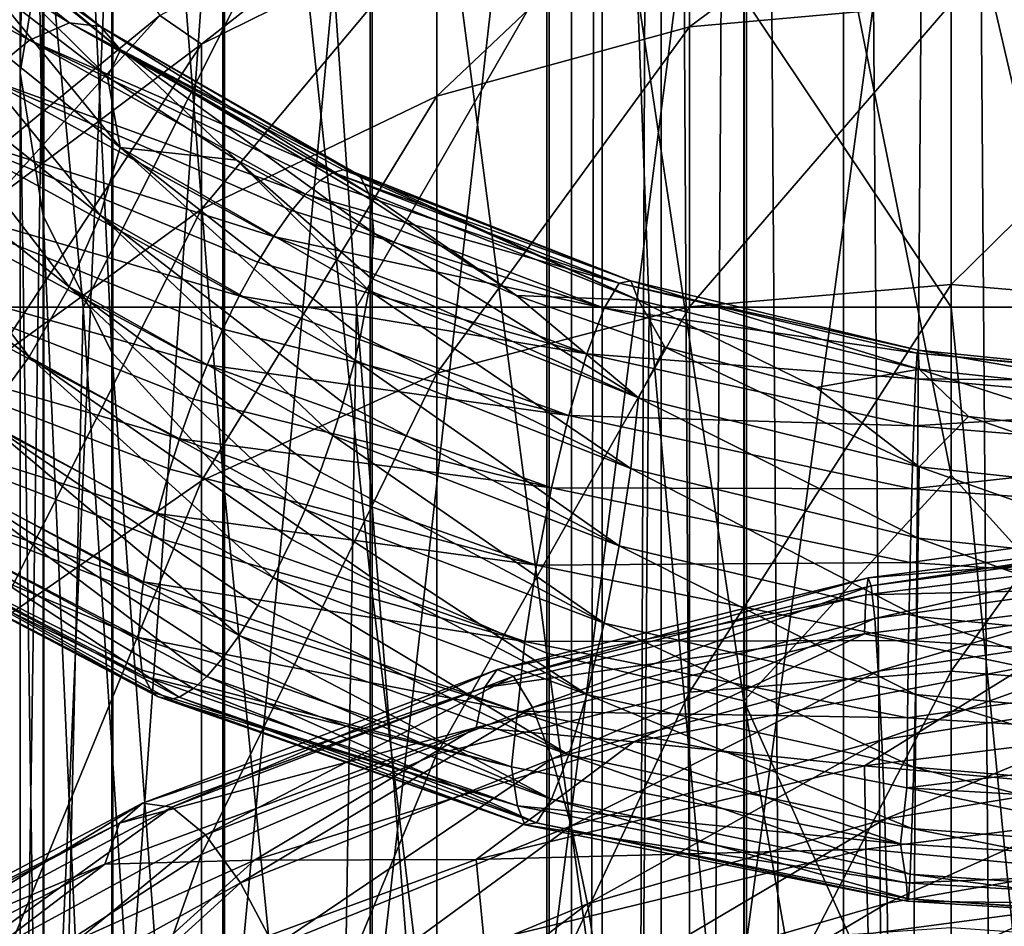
# Model space of a CAD drawing. Header units: metres. Extents: x -40 to 117, y -433 to 89.
# Tile 264 of 656: x -8.5 to 0.48, y -67.5 to -59.23. Entities that reach past the tile are written whole.
import ezdxf

# ---------------------------------------------------------------- set-up
doc = ezdxf.new("R2010")
doc.units = ezdxf.units.M
doc.layers.add('solid_506114_24501146', color=7, linetype='CONTINUOUS')

msp = doc.modelspace()

# ---------------------------------------------------------------- linework, layer by layer
at = {"layer": 'solid_506114_24501146'}
for points in [[(-3.464719, -22.231642, 495.495605), (-3.464717, -22.231644, 494.504181), (-3.464375, -153.699997, 495.498016)], [(-3.185688, -22.27334, 496.449524), (-3.464719, -22.231642, 495.495605), (-3.464375, -153.699997, 495.498016)], [(-3.464717, -22.231644, 494.504181), (-3.464375, -153.699997, 494.501801), (-3.464375, -153.699997, 495.498016)], [(-3.464717, -22.231644, 494.504181), (-3.185688, -22.27334, 493.550293), (-3.464375, -153.699997, 494.501801)], [(-3.185688, -22.27334, 493.550293), (-3.183712, -153.699997, 493.545959), (-3.464375, -153.699997, 494.501801)], [(-3.185688, -22.27334, 496.449524), (-3.464375, -153.699997, 495.498016), (-3.183712, -153.699997, 496.453857)], [(-3.185688, -22.27334, 493.550293), (-2.646115, -22.343849, 492.709045), (-3.183712, -153.699997, 493.545959)], [(-2.646112, -22.343849, 497.290771), (-3.185688, -22.27334, 496.449524), (-3.183712, -153.699997, 496.453857)], [(-2.646115, -22.343849, 492.709045), (-2.645123, -153.699997, 492.707886), (-3.183712, -153.699997, 493.545959)], [(-2.646112, -22.343849, 497.290771), (-3.183712, -153.699997, 496.453857), (-2.645123, -153.699997, 497.291931)], [(-2.646115, -22.343849, 492.709045), (-1.889715, -22.4205, 492.053894), (-2.645123, -153.699997, 492.707886)], [(-2.646112, -22.343849, 497.290771), (-2.645123, -153.699997, 497.291931), (-1.892243, -153.699997, 497.944305)], [(-1.889713, -22.4205, 497.945923), (-2.646112, -22.343849, 497.290771), (-1.892243, -153.699997, 497.944305)], [(-1.889715, -22.4205, 492.053894), (-1.892243, -153.699997, 492.055511), (-2.645123, -153.699997, 492.707886)], [(-1.889715, -22.4205, 492.053894), (-0.986064, -153.699997, 491.641693), (-1.892243, -153.699997, 492.055511)], [(-1.889713, -22.4205, 497.945923), (-1.892243, -153.699997, 497.944305), (-0.986064, -153.699997, 498.358124)], [(-1.889715, -22.4205, 492.053894), (-0.982492, -22.478542, 491.640625), (-0.986064, -153.699997, 491.641693)], [(-0.982487, -22.478542, 498.359192), (-1.889713, -22.4205, 497.945923), (-0.986064, -153.699997, 498.358124)], [(-0.982492, -22.478542, 491.640625), (0, -22.5, 491.499908), (-0.986064, -153.699997, 491.641693)], [(-0.982487, -22.478542, 498.359192), (-0.986064, -153.699997, 498.358124), (0, -153.699997, 498.499908)], [(0, -22.5, 491.499908), (0, -153.699997, 491.499908), (-0.986064, -153.699997, 491.641693)], [(0, -22.5, 498.499908), (-0.982487, -22.478542, 498.359192), (0, -153.699997, 498.499908)], [(0.982319, -22.47855, 491.640594), (0.986064, -153.699997, 491.641693), (0, -153.699997, 491.499908)], [(0.982319, -22.47855, 491.640594), (0, -153.699997, 491.499908), (0, -22.5, 491.499908)], [(0.982324, -22.47855, 498.359222), (0, -22.5, 498.499908), (0.986064, -153.699997, 498.358124)], [(0, -22.5, 498.499908), (0, -153.699997, 498.499908), (0.986064, -153.699997, 498.358124)], [(-8.499992, -59.711533, 933.561279), (-8.283906, -58.403225, 934.929688), (-8.283906, -46.278847, 921.90155)], [(-8.499992, -47.704517, 920.655945), (-8.499992, -59.711533, 933.561279), (-8.283906, -46.278847, 921.90155)], [(-8.289004, -61.020241, 932.192505), (-8.499992, -59.711533, 933.561279), (-8.499992, -47.704517, 920.655945)], [(-8.289004, -49.130627, 919.409973), (-8.289004, -61.020241, 932.192505), (-8.499992, -47.704517, 920.655945)], [(-7.661542, -62.263592, 930.892029), (-8.289004, -61.020241, 932.192505), (-8.289004, -49.130627, 919.409973)], [(-7.661542, -50.485512, 918.226257), (-7.661542, -62.263592, 930.892029), (-8.289004, -49.130627, 919.409973)], [(-6.649134, -63.379112, 929.725281), (-7.661542, -62.263592, 930.892029), (-7.661542, -50.485512, 918.226257)], [(-6.649134, -51.701107, 917.164185), (-6.649134, -63.379112, 929.725281), (-7.661542, -50.485512, 918.226257)], [(-5.302645, -64.31076, 928.750793), (-6.649134, -63.379112, 929.725281), (-6.649134, -51.701107, 917.164185)], [(-5.302645, -52.716328, 916.277222), (-5.302645, -64.31076, 928.750793), (-6.649134, -51.701107, 917.164185)], [(-3.68973, -65.011719, 928.017639), (-5.302645, -64.31076, 928.750793), (-5.302645, -52.716328, 916.277222)], [(-3.68973, -53.480167, 915.609863), (-3.68973, -65.011719, 928.017639), (-5.302645, -52.716328, 916.277222)], [(-1.891428, -65.44677, 927.562622), (-3.68973, -65.011719, 928.017639), (-3.68973, -53.480167, 915.609863)], [(-1.891428, -53.954247, 915.195618), (-1.891428, -65.44677, 927.562622), (-3.68973, -53.480167, 915.609863)], [(-1.869106, -67.64476, 951.834167), (0, -67.515053, 951.996887), (0, -53.844875, 939.697449)], [(-1.869106, -53.98864, 939.547058), (-1.869106, -67.64476, 951.834167), (0, -53.844875, 939.697449)], [(0, -53.844875, 939.697449), (1.891428, -67.647942, 951.8302), (1.891428, -53.992165, 939.543396)], [(0, -53.844875, 939.697449), (0, -67.515053, 951.996887), (1.891428, -67.647942, 951.8302)], [(-3.669097, -68.034256, 951.345764), (-1.869106, -67.64476, 951.834167), (-1.869106, -53.98864, 939.547058)], [(-3.669097, -54.420345, 939.09552), (-3.669097, -68.034256, 951.345764), (-1.869106, -53.98864, 939.547058)], [(-1.891428, -53.954247, 915.195618), (0, -57.401936, 918.820374), (0, -63.38686, 925.197998)], [(-1.891428, -53.954247, 915.195618), (0, -63.38686, 925.197998), (-1.891428, -65.44677, 927.562622)], [(0, -57.401936, 918.820374), (1.869106, -53.95808, 915.192322), (1.869106, -65.450294, 927.55896)], [(-5.284738, -68.663979, 950.556091), (-3.669097, -68.034256, 951.345764), (-3.669097, -54.420345, 939.09552)], [(-5.284738, -55.118298, 938.365479), (-5.284738, -68.663979, 950.556091), (-3.669097, -54.420345, 939.09552)], [(-6.634851, -69.502274, 949.504883), (-5.284738, -68.663979, 950.556091), (-5.284738, -55.118298, 938.365479)], [(-6.634851, -56.047428, 937.393677), (-6.634851, -69.502274, 949.504883), (-5.284738, -55.118298, 938.365479)], [(-7.651602, -70.507027, 948.244934), (-6.634851, -69.502274, 949.504883), (-6.634851, -56.047428, 937.393677)], [(-7.651602, -57.161053, 936.228943), (-7.651602, -70.507027, 948.244934), (-6.634851, -56.047428, 937.393677)], [(-8.283906, -71.627769, 946.8396), (-7.651602, -70.507027, 948.244934), (-7.651602, -57.161053, 936.228943)], [(-8.283906, -58.403225, 934.929688), (-8.283906, -71.627769, 946.8396), (-7.651602, -57.161053, 936.228943)], [(0, -63.38686, 925.197998), (0, -57.401936, 918.820374), (1.869106, -65.450294, 927.55896)], [(-10.629956, -57.494797, 395.017792), (-10.168202, -61.852638, 395.698608), (-8.333838, -57.494797, 396.842712)], [(-8.333838, -57.494797, 396.842712), (-10.168202, -61.852638, 395.698608), (-7.924434, -61.852638, 397.321167)], [(-8.333838, -57.494797, 396.842712), (-7.924434, -61.852638, 397.321167), (-5.731855, -57.494797, 398.196259)], [(-5.731855, -57.494797, 398.196259), (-7.924434, -61.852638, 397.321167), (-5.427772, -61.852638, 398.518585)], [(-5.731855, -57.494797, 398.196259), (-5.427772, -61.852638, 398.518585), (-2.919503, -57.494797, 399.028778)], [(-2.919503, -57.494797, 399.028778), (-5.427772, -61.852638, 398.518585), (-2.757893, -61.852638, 399.252686)], [(-2.919503, -57.494797, 399.028778), (-2.757893, -61.852638, 399.252686), (0, -61.852638, 399.5)], [(-2.919503, -57.494797, 399.028778), (0, -61.852638, 399.5), (0, -57.494797, 399.309723)], [(-2.388744, -59.293808, 269.164001), (-2.388744, -57.741291, 276.766144), (0, -57.521931, 276.736511)], [(0, -59.080399, 269.105255), (-2.388744, -59.293808, 269.164001), (0, -57.521931, 276.736511)], [(2.757893, -61.852638, 399.252686), (0, -57.494797, 399.309723), (0, -61.852638, 399.5)], [(2.757893, -61.852638, 399.252686), (2.919503, -57.494797, 399.028778), (0, -57.494797, 399.309723)], [(-10.168138, -57.570744, 920.829773), (-8.049017, -59.258739, 920.107422), (-10.627155, -57.669773, 920.249634)], [(-7.766639, -59.292267, 920.766052), (-8.049017, -59.258739, 920.107422), (-10.168138, -57.570744, 920.829773)], [(-9.811416, -57.650166, 921.450928), (-7.766639, -59.292267, 920.766052), (-10.168138, -57.570744, 920.829773)], [(-10.627155, -57.669773, 920.249634), (-8.412372, -59.415943, 919.476685), (-11.156056, -57.942905, 919.755798)], [(-8.049017, -59.258739, 920.107422), (-8.412372, -59.415943, 919.476685), (-10.627155, -57.669773, 920.249634)], [(-7.584046, -59.504475, 921.396667), (-7.766639, -59.292267, 920.766052), (-9.811416, -57.650166, 921.450928)], [(-9.58075, -57.892914, 922.059509), (-7.584046, -59.504475, 921.396667), (-9.811416, -57.650166, 921.450928)], [(-9.357847, -58.589027, 311.5), (-8.193848, -57.726437, 311.5), (-9.192348, -60.807575, 311.5)], [(-8.193848, -57.726437, 311.5), (-7.222367, -59.190865, 311.5), (-9.192348, -60.807575, 311.5)], [(-4.696142, -59.926773, 269.338257), (-4.696142, -58.391891, 276.854034), (-2.388744, -57.741291, 276.766144)], [(-2.388744, -59.293808, 269.164001), (-4.696142, -59.926773, 269.338257), (-2.388744, -57.741291, 276.766144)], [(2.388744, -59.293808, 269.164001), (0, -59.080399, 269.105255), (2.388744, -57.741291, 276.766144)], [(-8.412372, -59.415943, 919.476685), (-8.831046, -59.755322, 918.922485), (-11.156056, -57.942905, 919.755798)], [(-9.58075, -57.892914, 922.059509), (-8.801727, -58.903988, 922.323364), (-7.702017, -59.751026, 921.984436)], [(-9.58075, -57.892914, 922.059509), (-7.702017, -59.751026, 921.984436), (-7.584046, -59.504475, 921.396667)], [(-6.843618, -59.451588, 276.997162), (-7.222413, -59.190895, 284.5), (-4.974885, -57.989567, 284.5)], [(-4.696142, -58.391891, 276.854034), (-6.843618, -59.451588, 276.997162), (-4.974885, -57.989567, 284.5)], [(-8.499992, -72.808174, 945.359375), (-8.283906, -71.627769, 946.8396), (-8.283906, -58.403225, 934.929688)], [(-8.499992, -59.711533, 933.561279), (-8.499992, -72.808174, 945.359375), (-8.283906, -58.403225, 934.929688)], [(-6.843618, -60.957733, 269.62207), (-6.843618, -59.451588, 276.997162), (-4.696142, -58.391891, 276.854034)], [(-4.696142, -59.926773, 269.338257), (-6.843618, -60.957733, 269.62207), (-4.696142, -58.391891, 276.854034)], [(-9.814096, -59.378925, 923.31012), (-7.768761, -61.012058, 922.603088), (-9.582192, -58.789726, 923.023926)], [(-9.582192, -58.789726, 923.023926), (-7.585187, -60.396839, 922.349731), (-8.801727, -58.903988, 922.323364)], [(-7.768761, -61.012058, 922.603088), (-7.585187, -60.396839, 922.349731), (-9.582192, -58.789726, 923.023926)], [(-7.585187, -60.396839, 922.349731), (-7.702017, -59.751026, 921.984436), (-8.801727, -58.903988, 922.323364)], [(-2.388744, -61.850914, 261.83844), (-2.388744, -59.293808, 269.164001), (0, -59.080399, 269.105255)], [(0, -61.647297, 261.751617), (-2.388744, -61.850914, 261.83844), (0, -59.080399, 269.105255)], [(2.388744, -59.293808, 269.164001), (0, -61.647297, 261.751617), (0, -59.080399, 269.105255)], [(-7.222367, -59.190865, 311.5), (-7.222413, -59.190895, 284.5), (-9.192389, -60.807613, 284.5)], [(-9.192348, -60.807575, 311.5), (-7.222367, -59.190865, 311.5), (-9.192389, -60.807613, 284.5)], [(-8.758043, -60.884285, 277.190674), (-9.192389, -60.807613, 284.5), (-7.222413, -59.190895, 284.5)], [(-6.843618, -59.451588, 276.997162), (-8.758043, -60.884285, 277.190674), (-7.222413, -59.190895, 284.5)], [(-8.049017, -59.258739, 920.107422), (-5.641176, -60.624416, 919.666931), (-8.412372, -59.415943, 919.476685)], [(-8.049017, -59.258739, 920.107422), (-5.549675, -60.600372, 919.958984), (-5.641176, -60.624416, 919.666931)], [(-8.049017, -59.258739, 920.107422), (-5.442609, -60.624413, 920.356567), (-5.549675, -60.600372, 919.958984)], [(-7.766639, -59.292267, 920.766052), (-5.442609, -60.624413, 920.356567), (-8.049017, -59.258739, 920.107422)], [(-7.766639, -59.292267, 920.766052), (-5.392302, -60.666534, 920.576355), (-5.442609, -60.624413, 920.356567)], [(-7.766639, -59.292267, 920.766052), (-5.314717, -60.815453, 921.0047), (-5.392302, -60.666534, 920.576355)], [(-7.584046, -59.504475, 921.396667), (-5.314717, -60.815453, 921.0047), (-7.766639, -59.292267, 920.766052)], [(-4.696142, -62.454819, 262.095917), (-4.696142, -59.926773, 269.338257), (-2.388744, -59.293808, 269.164001)], [(-2.388744, -61.850914, 261.83844), (-4.696142, -62.454819, 262.095917), (-2.388744, -59.293808, 269.164001)], [(2.388744, -61.850914, 261.83844), (0, -61.647297, 261.751617), (2.388744, -59.293808, 269.164001)], [(-10.171845, -59.992393, 923.434204), (-8.051951, -61.667004, 922.679871), (-9.814096, -59.378925, 923.31012)], [(-8.051951, -61.667004, 922.679871), (-7.768761, -61.012058, 922.603088), (-9.814096, -59.378925, 923.31012)], [(-8.412372, -59.415943, 919.476685), (-5.89338, -60.822041, 919.003418), (-8.831046, -59.755322, 918.922485)], [(-8.758043, -62.351585, 270.005829), (-8.758043, -60.884285, 277.190674), (-6.843618, -59.451588, 276.997162)], [(-6.843618, -60.957733, 269.62207), (-8.758043, -62.351585, 270.005829), (-6.843618, -59.451588, 276.997162)], [(-8.412372, -59.415943, 919.476685), (-5.759294, -60.696785, 919.334351), (-5.89338, -60.822041, 919.003418)], [(-8.412372, -59.415943, 919.476685), (-5.641176, -60.624416, 919.666931), (-5.759294, -60.696785, 919.334351)], [(-7.584046, -59.504475, 921.396667), (-7.702017, -59.751026, 921.984436), (-6.520652, -60.510864, 921.723145)], [(-7.584046, -59.504475, 921.396667), (-5.270255, -61.178139, 921.545288), (-5.299561, -60.871918, 921.117493)], [(-7.584046, -59.504475, 921.396667), (-6.520652, -60.510864, 921.723145), (-5.270255, -61.178139, 921.545288)], [(-7.584046, -59.504475, 921.396667), (-5.299561, -60.871918, 921.117493), (-5.314717, -60.815453, 921.0047)], [(-8.831046, -59.755322, 918.922485), (-6.186061, -61.208286, 918.403503), (-9.268588, -60.236958, 918.482544)], [(-8.831046, -59.755322, 918.922485), (-6.018303, -60.970562, 918.729614), (-6.186061, -61.208286, 918.403503)], [(-8.831046, -59.755322, 918.922485), (-5.89338, -60.822041, 919.003418), (-6.018303, -60.970562, 918.729614)], [(-8.289004, -73.988937, 943.878723), (-8.499992, -72.808174, 945.359375), (-8.499992, -59.711533, 933.561279)], [(-8.289004, -61.020241, 932.192505), (-8.289004, -73.988937, 943.878723), (-8.499992, -59.711533, 933.561279)], [(-7.585187, -60.396839, 922.349731), (-6.520652, -60.510864, 921.723145), (-7.702017, -59.751026, 921.984436)], [(-6.843618, -63.438457, 262.51532), (-6.843618, -60.957733, 269.62207), (-4.696142, -59.926773, 269.338257)], [(-4.696142, -62.454819, 262.095917), (-6.843618, -63.438457, 262.51532), (-4.696142, -59.926773, 269.338257)], [(-10.631665, -60.577824, 923.377136), (-8.415941, -62.306656, 922.564392), (-10.171845, -59.992393, 923.434204)], [(-8.415941, -62.306656, 922.564392), (-8.051951, -61.667004, 922.679871), (-10.171845, -59.992393, 923.434204)], [(-9.268588, -60.236958, 918.482544), (-6.498048, -61.749832, 917.905457), (-9.687598, -60.818405, 918.193054)], [(-9.268588, -60.236958, 918.482544), (-6.330508, -61.443535, 918.156067), (-6.498048, -61.749832, 917.905457)], [(-9.268588, -60.236958, 918.482544), (-6.186061, -61.208286, 918.403503), (-6.330508, -61.443535, 918.156067)], [(-7.768761, -61.012058, 922.603088), (-5.444094, -62.336285, 922.172852), (-7.585187, -60.396839, 922.349731)], [(-7.585187, -60.396839, 922.349731), (-5.392302, -62.113544, 922.115967), (-5.315498, -61.700432, 921.943604)], [(-7.585187, -60.396839, 922.349731), (-5.315498, -61.700432, 921.943604), (-6.520652, -60.510864, 921.723145)], [(-7.585187, -60.396839, 922.349731), (-5.444094, -62.336285, 922.172852), (-5.392302, -62.113544, 922.115967)], [(-8.834951, -62.881969, 922.262146), (-8.415941, -62.306656, 922.564392), (-10.631665, -60.577824, 923.377136)], [(-6.520652, -60.510864, 921.723145), (-5.299561, -61.586136, 921.877441), (-5.270255, -61.178139, 921.545288)], [(-6.520652, -60.510864, 921.723145), (-5.315498, -61.700432, 921.943604), (-5.299561, -61.586136, 921.877441)], [(-5.641176, -60.624416, 919.666931), (-3.030122, -61.634823, 919.545471), (-5.759294, -60.696785, 919.334351)], [(-2.923818, -61.61409, 920.25061), (-5.641176, -60.624416, 919.666931), (-5.549675, -60.600372, 919.958984)], [(-2.923818, -61.61409, 920.25061), (-3.030122, -61.634823, 919.545471), (-5.641176, -60.624416, 919.666931)], [(-5.442609, -60.624413, 920.356567), (-2.923818, -61.61409, 920.25061), (-5.549675, -60.600372, 919.958984)], [(-2.85508, -61.790642, 920.908081), (-2.923818, -61.61409, 920.25061), (-5.442609, -60.624413, 920.356567)], [(-2.85508, -61.790642, 920.908081), (-5.442609, -60.624413, 920.356567), (-5.392302, -60.666534, 920.576355)], [(-5.314717, -60.815453, 921.0047), (-2.85508, -61.790642, 920.908081), (-5.392302, -60.666534, 920.576355)], [(-3.030122, -61.634823, 919.545471), (-5.89338, -60.822041, 919.003418), (-5.759294, -60.696785, 919.334351)], [(-9.687598, -60.818405, 918.193054), (-6.791769, -62.380497, 917.568176), (-10.051588, -61.457172, 918.087402)], [(-9.687598, -60.818405, 918.193054), (-6.648025, -62.055595, 917.715576), (-6.791769, -62.380497, 917.568176)], [(-9.687598, -60.818405, 918.193054), (-6.498048, -61.749832, 917.905457), (-6.648025, -62.055595, 917.715576)], [(-5.89338, -60.822041, 919.003418), (-3.16691, -61.861263, 918.851501), (-6.018303, -60.970562, 918.729614)], [(-3.030122, -61.634823, 919.545471), (-3.16691, -61.861263, 918.851501), (-5.89338, -60.822041, 919.003418)], [(-5.314717, -60.815453, 921.0047), (-3.967305, -61.746494, 921.456665), (-2.85508, -61.790642, 920.908081)], [(-5.299561, -60.871918, 921.117493), (-3.967305, -61.746494, 921.456665), (-5.314717, -60.815453, 921.0047)], [(-5.299561, -60.871918, 921.117493), (-5.270255, -61.178139, 921.545288), (-3.967305, -61.746494, 921.456665)], [(-8.758043, -64.768326, 263.082336), (-8.758043, -62.351585, 270.005829), (-6.843618, -60.957733, 269.62207)], [(-6.843618, -63.438457, 262.51532), (-8.758043, -64.768326, 263.082336), (-6.843618, -60.957733, 269.62207)], [(-7.661542, -75.110741, 942.471985), (-8.289004, -73.988937, 943.878723), (-8.289004, -61.020241, 932.192505)], [(-7.661542, -62.263592, 930.892029), (-7.661542, -75.110741, 942.471985), (-8.289004, -61.020241, 932.192505)], [(-8.051951, -61.667004, 922.679871), (-5.643227, -63.024811, 922.213867), (-7.768761, -61.012058, 922.603088)], [(-7.768761, -61.012058, 922.603088), (-5.549675, -62.725628, 922.220276), (-5.444094, -62.336285, 922.172852)], [(-7.768761, -61.012058, 922.603088), (-5.643227, -63.024811, 922.213867), (-5.549675, -62.725628, 922.220276)], [(-3.16691, -61.861263, 918.851501), (-6.186061, -61.208286, 918.403503), (-6.018303, -60.970562, 918.729614)], [(-5.299561, -61.586136, 921.877441), (-2.85551, -62.679779, 921.845093), (-5.270255, -61.178139, 921.545288)], [(-2.85551, -62.679779, 921.845093), (-3.967305, -61.746494, 921.456665), (-5.270255, -61.178139, 921.545288)], [(-6.186061, -61.208286, 918.403503), (-3.324524, -62.279865, 918.22168), (-6.330508, -61.443535, 918.156067)], [(-3.16691, -61.861263, 918.851501), (-3.324524, -62.279865, 918.22168), (-6.186061, -61.208286, 918.403503)], [(-10.051588, -61.457172, 918.087402), (-7.044475, -63.054482, 917.42041), (-10.334779, -62.104599, 918.167969)], [(-10.051588, -61.457172, 918.087402), (-6.915728, -62.691669, 917.474731), (-7.044475, -63.054482, 917.42041)], [(-10.051588, -61.457172, 918.087402), (-6.791769, -62.380497, 917.568176), (-6.915728, -62.691669, 917.474731)], [(-3.324524, -62.279865, 918.22168), (-6.498048, -61.749832, 917.905457), (-6.330508, -61.443535, 918.156067)], [(-5.299561, -61.586136, 921.877441), (-5.315498, -61.700432, 921.943604), (-2.85551, -62.679779, 921.845093)], [(-3.030122, -61.634823, 919.545471), (-0.310947, -62.273678, 919.763611), (-3.16691, -61.861263, 918.851501)], [(-2.923818, -61.61409, 920.25061), (-0.300038, -62.246464, 920.47583), (-3.030122, -61.634823, 919.545471)], [(-0.300038, -62.246464, 920.47583), (-0.310947, -62.273678, 919.763611), (-3.030122, -61.634823, 919.545471)], [(-0.292984, -62.419186, 921.136963), (-0.300038, -62.246464, 920.47583), (-2.923818, -61.61409, 920.25061)], [(-2.85508, -61.790642, 920.908081), (-0.292984, -62.419186, 921.136963), (-2.923818, -61.61409, 920.25061)], [(-2.388744, -65.366486, 254.921524), (-2.388744, -61.850914, 261.83844), (0, -61.647297, 261.751617)], [(0, -65.176338, 254.808197), (-2.388744, -65.366486, 254.921524), (0, -61.647297, 261.751617)], [(2.388744, -61.850914, 261.83844), (0, -65.176338, 254.808197), (0, -61.647297, 261.751617)], [(-8.415941, -62.306656, 922.564392), (-5.895874, -63.698975, 922.055908), (-8.051951, -61.667004, 922.679871)], [(-8.051951, -61.667004, 922.679871), (-5.759294, -63.354992, 922.16272), (-5.643227, -63.024811, 922.213867)], [(-8.051951, -61.667004, 922.679871), (-5.895874, -63.698975, 922.055908), (-5.759294, -63.354992, 922.16272)], [(-2.924617, -63.327183, 922.056213), (-5.315498, -61.700432, 921.943604), (-5.392302, -62.113544, 922.115967)], [(-2.924617, -63.327183, 922.056213), (-2.85551, -62.679779, 921.845093), (-5.315498, -61.700432, 921.943604)], [(-2.85551, -62.679779, 921.845093), (-2.614993, -62.21767, 921.460144), (-3.967305, -61.746494, 921.456665)], [(-2.85508, -61.790642, 920.908081), (-3.967305, -61.746494, 921.456665), (-2.614993, -62.21767, 921.460144)], [(-6.498048, -61.749832, 917.905457), (-3.48924, -62.843666, 917.700195), (-6.648025, -62.055595, 917.715576)], [(-3.324524, -62.279865, 918.22168), (-3.48924, -62.843666, 917.700195), (-6.498048, -61.749832, 917.905457)], [(-2.85508, -61.790642, 920.908081), (-2.614993, -62.21767, 921.460144), (-1.23382, -62.586823, 921.559326)], [(-2.85508, -61.790642, 920.908081), (-1.23382, -62.586823, 921.559326), (-0.292984, -62.419186, 921.136963)], [(-8.611323, -92.5, 396.887787), (-7.924434, -61.852638, 397.321167), (-10.168202, -61.852638, 395.698608)], [(-8.611323, -92.5, 396.887787), (-5.93157, -92.5, 398.320129), (-7.924434, -61.852638, 397.321167)], [(-5.93157, -92.5, 398.320129), (-5.427772, -61.852638, 398.518585), (-7.924434, -61.852638, 397.321167)], [(-5.93157, -92.5, 398.320129), (-3.023883, -92.5, 399.202179), (-5.427772, -61.852638, 398.518585)], [(-3.023883, -92.5, 399.202179), (-2.757893, -61.852638, 399.252686), (-5.427772, -61.852638, 398.518585)], [(-4.696142, -65.93045, 255.257599), (-4.696142, -62.454819, 262.095917), (-2.388744, -61.850914, 261.83844)], [(-2.388744, -65.366486, 254.921524), (-4.696142, -65.93045, 255.257599), (-2.388744, -61.850914, 261.83844)], [(-3.16691, -61.861263, 918.851501), (-0.324984, -62.508846, 919.05957), (-3.324524, -62.279865, 918.22168)], [(-0.310947, -62.273678, 919.763611), (-0.324984, -62.508846, 919.05957), (-3.16691, -61.861263, 918.851501)], [(-3.023883, -92.5, 399.202179), (0, -92.5, 399.5), (-2.757893, -61.852638, 399.252686)], [(0, -92.5, 399.5), (0, -61.852638, 399.5), (-2.757893, -61.852638, 399.252686)], [(2.388744, -65.366486, 254.921524), (0, -65.176338, 254.808197), (2.388744, -61.850914, 261.83844)], [(3.023883, -92.5, 399.202179), (0, -61.852638, 399.5), (0, -92.5, 399.5)], [(3.023883, -92.5, 399.202179), (2.757893, -61.852638, 399.252686), (0, -61.852638, 399.5)], [(-10.334779, -62.104599, 918.167969), (-7.243687, -63.735703, 917.465088), (-10.518353, -62.708263, 918.417847)], [(-10.334779, -62.104599, 918.167969), (-7.132249, -63.331837, 917.415649), (-7.243687, -63.735703, 917.465088)], [(-10.334779, -62.104599, 918.167969), (-7.044475, -63.054482, 917.42041), (-7.132249, -63.331837, 917.415649)], [(-3.48924, -62.843666, 917.700195), (-6.791769, -62.380497, 917.568176), (-6.648025, -62.055595, 917.715576)], [(-5.444094, -62.336285, 922.172852), (-2.924617, -63.327183, 922.056213), (-5.392302, -62.113544, 922.115967)], [(-6.649134, -76.11721, 941.2099), (-7.661542, -75.110741, 942.471985), (-7.661542, -62.263592, 930.892029)], [(-6.649134, -63.379112, 929.725281), (-6.649134, -76.11721, 941.2099), (-7.661542, -62.263592, 930.892029)], [(-3.324524, -62.279865, 918.22168), (-0.341158, -62.937798, 918.417358), (-3.48924, -62.843666, 917.700195)], [(-0.324984, -62.508846, 919.05957), (-0.341158, -62.937798, 918.417358), (-3.324524, -62.279865, 918.22168)], [(-2.85551, -62.679779, 921.845093), (-0.293028, -63.309921, 922.069641), (-2.614993, -62.21767, 921.460144)], [(-0.293028, -63.309921, 922.069641), (-1.23382, -62.586823, 921.559326), (-2.614993, -62.21767, 921.460144)], [(-0.310947, -62.273678, 919.763611), (2.41941, -62.533398, 920.335449), (-0.324984, -62.508846, 919.05957)], [(-0.300038, -62.246464, 920.47583), (2.334532, -62.513981, 921.043335), (-0.310947, -62.273678, 919.763611)], [(2.334532, -62.513981, 921.043335), (2.41941, -62.533398, 920.335449), (-0.310947, -62.273678, 919.763611)], [(2.279647, -62.692562, 921.701172), (2.334532, -62.513981, 921.043335), (-0.300038, -62.246464, 920.47583)], [(-0.292984, -62.419186, 921.136963), (2.279647, -62.692562, 921.701172), (-0.300038, -62.246464, 920.47583)], [(-8.834951, -62.881969, 922.262146), (-6.188826, -64.321022, 921.705994), (-8.415941, -62.306656, 922.564392)], [(-8.415941, -62.306656, 922.564392), (-6.018303, -63.975559, 921.926941), (-5.895874, -63.698975, 922.055908)], [(-8.415941, -62.306656, 922.564392), (-6.188826, -64.321022, 921.705994), (-6.018303, -63.975559, 921.926941)], [(-3.031227, -64.032677, 922.072937), (-5.444094, -62.336285, 922.172852), (-5.549675, -62.725628, 922.220276)], [(-3.031227, -64.032677, 922.072937), (-2.924617, -63.327183, 922.056213), (-5.444094, -62.336285, 922.172852)], [(-6.791769, -62.380497, 917.568176), (-3.646981, -63.502972, 917.330078), (-6.915728, -62.691669, 917.474731)], [(-6.843618, -66.849022, 255.805023), (-6.843618, -63.438457, 262.51532), (-4.696142, -62.454819, 262.095917)], [(-4.696142, -65.93045, 255.257599), (-6.843618, -66.849022, 255.805023), (-4.696142, -62.454819, 262.095917)], [(-3.48924, -62.843666, 917.700195), (-3.646981, -63.502972, 917.330078), (-6.791769, -62.380497, 917.568176)], [(-0.292984, -62.419186, 921.136963), (-1.23382, -62.586823, 921.559326), (0.157224, -62.85133, 921.756226)], [(-0.292984, -62.419186, 921.136963), (0.157224, -62.85133, 921.756226), (1.548306, -63.011795, 922.052856)], [(-0.292984, -62.419186, 921.136963), (1.548306, -63.011795, 922.052856), (2.279647, -62.692562, 921.701172)], [(-0.324984, -62.508846, 919.05957), (2.528629, -62.759407, 919.636597), (-0.341158, -62.937798, 918.417358)], [(2.41941, -62.533398, 920.335449), (2.528629, -62.759407, 919.636597), (-0.324984, -62.508846, 919.05957)], [(-0.293028, -63.309921, 922.069641), (0.157224, -62.85133, 921.756226), (-1.23382, -62.586823, 921.559326)], [(-10.518353, -62.708263, 918.417847), (-7.372219, -64.359116, 917.690186), (-10.558678, -63.231247, 918.8125)], [(-10.518353, -62.708263, 918.417847), (-7.293891, -63.947548, 917.519287), (-7.372219, -64.359116, 917.690186)], [(-10.518353, -62.708263, 918.417847), (-7.243687, -63.735703, 917.465088), (-7.293891, -63.947548, 917.519287)], [(-3.646981, -63.502972, 917.330078), (-7.044475, -63.054482, 917.42041), (-6.915728, -62.691669, 917.474731)], [(-5.643227, -63.024811, 922.213867), (-3.031227, -64.032677, 922.072937), (-5.549675, -62.725628, 922.220276)], [(-2.924617, -63.327183, 922.056213), (-0.30012, -63.962563, 922.272949), (-2.85551, -62.679779, 921.845093)], [(-0.30012, -63.962563, 922.272949), (-0.293028, -63.309921, 922.069641), (-2.85551, -62.679779, 921.845093)], [(2.528629, -62.759407, 919.636597), (2.654476, -63.178501, 919), (-0.341158, -62.937798, 918.417358)], [(-9.272494, -63.352692, 921.810547), (-6.500793, -64.85051, 921.19519), (-8.834951, -62.881969, 922.262146)], [(-8.834951, -62.881969, 922.262146), (-6.330508, -64.577339, 921.490417), (-6.188826, -64.321022, 921.705994)], [(-8.834951, -62.881969, 922.262146), (-6.500793, -64.85051, 921.19519), (-6.330508, -64.577339, 921.490417)], [(-3.48924, -62.843666, 917.700195), (-0.358061, -63.512627, 917.882263), (-3.646981, -63.502972, 917.330078)], [(-0.341158, -62.937798, 918.417358), (-0.358061, -63.512627, 917.882263), (-3.48924, -62.843666, 917.700195)], [(-0.293028, -63.309921, 922.069641), (2.27999, -63.58717, 922.631958), (0.157224, -62.85133, 921.756226)], [(2.27999, -63.58717, 922.631958), (1.548306, -63.011795, 922.052856), (0.157224, -62.85133, 921.756226)], [(-0.341158, -62.937798, 918.417358), (2.654476, -63.178501, 919), (-0.358061, -63.512627, 917.882263)], [(-7.044475, -63.054482, 917.42041), (-3.784008, -64.208244, 917.151245), (-7.132249, -63.331837, 917.415649)], [(-3.646981, -63.502972, 917.330078), (-3.784008, -64.208244, 917.151245), (-7.044475, -63.054482, 917.42041)], [(-3.168254, -64.7379, 921.883545), (-5.643227, -63.024811, 922.213867), (-5.759294, -63.354992, 922.16272)], [(-3.168254, -64.7379, 921.883545), (-3.031227, -64.032677, 922.072937), (-5.643227, -63.024811, 922.213867)], [(2.654476, -63.178501, 919), (2.785994, -63.743607, 918.470581), (-0.358061, -63.512627, 917.882263)], [(-10.558678, -63.231247, 918.8125), (-7.38798, -64.469475, 917.753845), (-7.417396, -64.867897, 918.077515)], [(-10.558678, -63.231247, 918.8125), (-7.417396, -64.867897, 918.077515), (-10.519494, -63.579937, 919.348816)], [(-10.558678, -63.231247, 918.8125), (-7.372219, -64.359116, 917.690186), (-7.38798, -64.469475, 917.753845)], [(-9.691168, -63.679798, 921.249451), (-6.794253, -65.224693, 920.585938), (-9.272494, -63.352692, 921.810547)], [(-9.272494, -63.352692, 921.810547), (-6.648025, -65.054893, 920.90686), (-6.500793, -64.85051, 921.19519)], [(-9.272494, -63.352692, 921.810547), (-6.794253, -65.224693, 920.585938), (-6.648025, -65.054893, 920.90686)], [(-3.784008, -64.208244, 917.151245), (-7.243687, -63.735703, 917.465088), (-7.132249, -63.331837, 917.415649)], [(-5.895874, -63.698975, 922.055908), (-3.168254, -64.7379, 921.883545), (-5.759294, -63.354992, 922.16272)], [(-3.031227, -64.032677, 922.072937), (-0.31106, -64.675575, 922.278992), (-2.924617, -63.327183, 922.056213)], [(-0.31106, -64.675575, 922.278992), (-0.30012, -63.962563, 922.272949), (-2.924617, -63.327183, 922.056213)], [(-0.30012, -63.962563, 922.272949), (2.335169, -64.237587, 922.836792), (-0.293028, -63.309921, 922.069641)], [(2.335169, -64.237587, 922.836792), (2.27999, -63.58717, 922.631958), (-0.293028, -63.309921, 922.069641)], [(-8.758043, -68.090927, 256.545105), (-8.758043, -64.768326, 263.082336), (-6.843618, -63.438457, 262.51532)], [(-6.843618, -66.849022, 255.805023), (-8.758043, -68.090927, 256.545105), (-6.843618, -63.438457, 262.51532)], [(-5.302645, -76.957779, 940.155823), (-6.649134, -76.11721, 941.2099), (-6.649134, -63.379112, 929.725281)], [(-5.302645, -64.31076, 928.750793), (-5.302645, -76.957779, 940.155823), (-6.649134, -63.379112, 929.725281)], [(-1.891428, -65.44677, 927.562622), (0, -63.38686, 925.197998), (0, -69.656738, 931.295715)], [(0, -69.656738, 931.295715), (0, -63.38686, 925.197998), (1.869106, -65.450294, 927.55896)], [(-3.646981, -63.502972, 917.330078), (-0.374248, -64.182655, 917.498474), (-3.784008, -64.208244, 917.151245)], [(-0.358061, -63.512627, 917.882263), (-0.374248, -64.182655, 917.498474), (-3.646981, -63.502972, 917.330078)], [(-0.358061, -63.512627, 917.882263), (2.785994, -63.743607, 918.470581), (-0.374248, -64.182655, 917.498474)], [(-10.519494, -63.579937, 919.348816), (-7.38798, -65.166245, 918.495239), (-7.372997, -65.220573, 918.604126)], [(-10.519494, -63.579937, 919.348816), (-7.372997, -65.220573, 918.604126), (-10.336902, -63.789444, 919.96759)], [(-10.519494, -63.579937, 919.348816), (-7.417396, -64.867897, 918.077515), (-7.38798, -65.166245, 918.495239)], [(-10.054523, -63.827187, 920.618958), (-7.046526, -65.412209, 919.922058), (-9.691168, -63.679798, 921.249451)], [(-9.691168, -63.679798, 921.249451), (-6.915728, -65.334709, 920.286926), (-6.794253, -65.224693, 920.585938)], [(-9.691168, -63.679798, 921.249451), (-7.046526, -65.412209, 919.922058), (-6.915728, -65.334709, 920.286926)], [(-3.325994, -65.389313, 921.499023), (-5.895874, -63.698975, 922.055908), (-6.018303, -63.975559, 921.926941)], [(-3.325994, -65.389313, 921.499023), (-3.168254, -64.7379, 921.883545), (-5.895874, -63.698975, 922.055908)], [(-10.336902, -63.789444, 919.96759), (-7.293891, -65.368057, 919.030701), (-7.24517, -65.408142, 919.239502)], [(-10.336902, -63.789444, 919.96759), (-7.24517, -65.408142, 919.239502), (-10.054523, -63.827187, 920.618958)], [(-10.336902, -63.789444, 919.96759), (-7.372997, -65.220573, 918.604126), (-7.293891, -65.368057, 919.030701)], [(-7.243687, -63.735703, 917.465088), (-3.890617, -64.906029, 917.171387), (-7.293891, -63.947548, 917.519287)], [(-3.784008, -64.208244, 917.151245), (-3.890617, -64.906029, 917.171387), (-7.243687, -63.735703, 917.465088)], [(2.785994, -63.743607, 918.470581), (2.911942, -64.404892, 918.09198), (-0.374248, -64.182655, 917.498474)], [(-10.054523, -63.827187, 920.618958), (-7.132249, -65.433289, 919.651672), (-7.046526, -65.412209, 919.922058)], [(-10.054523, -63.827187, 920.618958), (-7.24517, -65.408142, 919.239502), (-7.132249, -65.433289, 919.651672)], [(2.656745, -63.883987, 964.867065), (-0.757276, -64.323898, 965.438904), (2.731596, -64.038658, 965.62439)], [(-0.729853, -64.396492, 964.668762), (-0.757276, -64.323898, 965.438904), (2.656745, -63.883987, 964.867065)], [(2.560539, -63.955265, 964.102539), (-0.729853, -64.396492, 964.668762), (2.656745, -63.883987, 964.867065)], [(-3.890617, -64.906029, 917.171387), (-7.372219, -64.359116, 917.690186), (-7.293891, -63.947548, 917.519287)], [(-6.188826, -64.321022, 921.705994), (-3.325994, -65.389313, 921.499023), (-6.018303, -63.975559, 921.926941)], [(-0.698285, -64.694305, 963.948181), (-0.729853, -64.396492, 964.668762), (2.560539, -63.955265, 964.102539)], [(2.44979, -64.250847, 963.388977), (-0.698285, -64.694305, 963.948181), (2.560539, -63.955265, 964.102539)], [(-0.31106, -64.675575, 922.278992), (2.420292, -64.945908, 922.845886), (-0.30012, -63.962563, 922.272949)], [(2.420292, -64.945908, 922.845886), (2.335169, -64.237587, 922.836792), (-0.30012, -63.962563, 922.272949)], [(-3.168254, -64.7379, 921.883545), (-0.325121, -65.390099, 922.076782), (-3.031227, -64.032677, 922.072937)], [(-0.325121, -65.390099, 922.076782), (-0.31106, -64.675575, 922.278992), (-3.031227, -64.032677, 922.072937)], [(2.731596, -64.038658, 965.62439), (-0.778611, -64.478256, 966.200073), (2.780116, -64.395332, 966.312073)], [(-0.757276, -64.323898, 965.438904), (-0.778611, -64.478256, 966.200073), (2.731596, -64.038658, 965.62439)], [(-3.784008, -64.208244, 917.151245), (-0.388309, -64.897392, 917.307007), (-3.890617, -64.906029, 917.171387)], [(-0.374248, -64.182655, 917.498474), (-0.388309, -64.897392, 917.307007), (-3.784008, -64.208244, 917.151245)], [(-0.665321, -65.177467, 963.329773), (-0.698285, -64.694305, 963.948181), (2.44979, -64.250847, 963.388977)], [(2.334143, -64.731117, 962.77832), (-0.665321, -65.177467, 963.329773), (2.44979, -64.250847, 963.388977)], [(-0.374248, -64.182655, 917.498474), (2.911942, -64.404892, 918.09198), (-0.388309, -64.897392, 917.307007)], [(-3.490711, -65.940178, 920.963867), (-6.188826, -64.321022, 921.705994), (-6.330508, -64.577339, 921.490417)], [(-3.490711, -65.940178, 920.963867), (-3.325994, -65.389313, 921.499023), (-6.188826, -64.321022, 921.705994)], [(-3.68973, -77.59021, 939.362793), (-5.302645, -76.957779, 940.155823), (-5.302645, -64.31076, 928.750793)], [(-3.68973, -65.011719, 928.017639), (-3.68973, -77.59021, 939.362793), (-5.302645, -64.31076, 928.750793)], [(-0.757276, -64.323898, 965.438904), (-4.144427, -65.161842, 965.495544), (-0.778611, -64.478256, 966.200073)], [(-3.994349, -65.222321, 964.739136), (-4.144427, -65.161842, 965.495544), (-0.757276, -64.323898, 965.438904)], [(-0.729853, -64.396492, 964.668762), (-3.994349, -65.222321, 964.739136), (-0.757276, -64.323898, 965.438904)], [(-7.38798, -64.469475, 917.753845), (-7.372219, -64.359116, 917.690186), (-3.959725, -65.540642, 917.377747)], [(-3.890617, -64.906029, 917.171387), (-3.959725, -65.540642, 917.377747), (-7.372219, -64.359116, 917.690186)], [(-3.821584, -65.506241, 964.033203), (-3.994349, -65.222321, 964.739136), (-0.729853, -64.396492, 964.668762)], [(-0.698285, -64.694305, 963.948181), (-3.821584, -65.506241, 964.033203), (-0.729853, -64.396492, 964.668762)], [(2.780116, -64.395332, 966.312073), (-0.792441, -64.835602, 966.889648), (0.664329, -65.139885, 967.27594)], [(-0.778611, -64.478256, 966.200073), (-0.792441, -64.835602, 966.889648), (2.780116, -64.395332, 966.312073)], [(2.911942, -64.404892, 918.09198), (3.021352, -65.112686, 917.904846), (-0.388309, -64.897392, 917.307007)], [(-7.38798, -64.469475, 917.753845), (-3.959725, -65.540642, 917.377747), (-7.417396, -64.867897, 918.077515)], [(-0.778611, -64.478256, 966.200073), (-4.261191, -65.325645, 966.244995), (-0.792441, -64.835602, 966.889648)], [(-4.144427, -65.161842, 965.495544), (-4.261191, -65.325645, 966.244995), (-0.778611, -64.478256, 966.200073)], [(-6.500793, -64.85051, 921.19519), (-3.490711, -65.940178, 920.963867), (-6.330508, -64.577339, 921.490417)], [(-3.641179, -65.974968, 963.429321), (-3.821584, -65.506241, 964.033203), (-0.698285, -64.694305, 963.948181)], [(-0.665321, -65.177467, 963.329773), (-3.641179, -65.974968, 963.429321), (-0.698285, -64.694305, 963.948181)], [(-0.325121, -65.390099, 922.076782), (2.529702, -65.653542, 922.648071), (-0.31106, -64.675575, 922.278992)], [(2.529702, -65.653542, 922.648071), (2.420292, -64.945908, 922.845886), (-0.31106, -64.675575, 922.278992)], [(-3.325994, -65.389313, 921.499023), (-0.341309, -66.051933, 921.678345), (-3.168254, -64.7379, 921.883545)], [(-0.341309, -66.051933, 921.678345), (-0.325121, -65.390099, 922.076782), (-3.168254, -64.7379, 921.883545)], [(-0.633779, -65.803009, 962.865051), (-0.665321, -65.177467, 963.329773), (2.334143, -64.731117, 962.77832)], [(2.223482, -65.353355, 962.321472), (-0.633779, -65.803009, 962.865051), (2.334143, -64.731117, 962.77832)], [(-7.417396, -64.867897, 918.077515), (-4.014524, -66.048401, 917.758972), (-7.38798, -65.166245, 918.495239)], [(-3.959725, -65.540642, 917.377747), (-4.014524, -66.048401, 917.758972), (-7.417396, -64.867897, 918.077515)], [(-3.648324, -66.344864, 920.325439), (-6.500793, -64.85051, 921.19519), (-6.648025, -65.054893, 920.90686)], [(-3.648324, -66.344864, 920.325439), (-3.490711, -65.940178, 920.963867), (-6.500793, -64.85051, 921.19519)], [(-0.792441, -64.835602, 966.889648), (-4.336882, -65.689125, 966.925659), (-2.895396, -65.820961, 967.52771)], [(-4.261191, -65.325645, 966.244995), (-4.336882, -65.689125, 966.925659), (-0.792441, -64.835602, 966.889648)], [(-0.792441, -64.835602, 966.889648), (-2.895396, -65.820961, 967.52771), (0.664329, -65.139885, 967.27594)], [(-3.890617, -64.906029, 917.171387), (-0.399249, -65.602676, 917.316467), (-3.959725, -65.540642, 917.377747)], [(-0.388309, -64.897392, 917.307007), (-0.399249, -65.602676, 917.316467), (-3.890617, -64.906029, 917.171387)], [(-0.388309, -64.897392, 917.307007), (3.021352, -65.112686, 917.904846), (-0.399249, -65.602676, 917.316467)], [(-6.794253, -65.224693, 920.585938), (-3.648324, -66.344864, 920.325439), (-6.648025, -65.054893, 920.90686)], [(-1.891428, -77.982727, 938.870544), (-3.68973, -77.59021, 939.362793), (-3.68973, -65.011719, 928.017639)], [(-1.891428, -65.44677, 927.562622), (-1.891428, -77.982727, 938.870544), (-3.68973, -65.011719, 928.017639)], [(-4.144427, -65.161842, 965.495544), (-7.382842, -66.380692, 965.049072), (-4.261191, -65.325645, 966.244995)], [(-7.115493, -66.416229, 964.325195), (-7.382842, -66.380692, 965.049072), (-4.144427, -65.161842, 965.495544)], [(-3.994349, -65.222321, 964.739136), (-7.115493, -66.416229, 964.325195), (-4.144427, -65.161842, 965.495544)], [(0.664329, -65.139885, 967.27594), (-2.895396, -65.820961, 967.52771), (-0.792527, -66.040146, 967.807556)], [(0.664329, -65.139885, 967.27594), (-0.792527, -66.040146, 967.807556), (2.780418, -65.595901, 967.233032)], [(3.021352, -65.112686, 917.904846), (3.106475, -65.813316, 917.917358), (-0.399249, -65.602676, 917.316467)], [(-4.014524, -66.048401, 917.758972), (-7.372997, -65.220573, 918.604126), (-7.38798, -65.166245, 918.495239)], [(-7.372997, -65.220573, 918.604126), (-3.960155, -66.405266, 918.28894), (-7.293891, -65.368057, 919.030701)], [(-4.014524, -66.048401, 917.758972), (-3.960155, -66.405266, 918.28894), (-7.372997, -65.220573, 918.604126)], [(-6.807733, -66.670837, 963.655212), (-7.115493, -66.416229, 964.325195), (-3.994349, -65.222321, 964.739136)], [(-3.785112, -66.560768, 919.63092), (-6.794253, -65.224693, 920.585938), (-6.915728, -65.334709, 920.286926)], [(-3.821584, -65.506241, 964.033203), (-6.807733, -66.670837, 963.655212), (-3.994349, -65.222321, 964.739136)], [(-3.785112, -66.560768, 919.63092), (-3.648324, -66.344864, 920.325439), (-6.794253, -65.224693, 920.585938)], [(-3.468553, -66.5868, 962.977844), (-3.641179, -65.974968, 963.429321), (-0.665321, -65.177467, 963.329773)], [(-0.633779, -65.803009, 962.865051), (-3.468553, -66.5868, 962.977844), (-0.665321, -65.177467, 963.329773)], [(-2.388744, -69.77713, 248.53801), (-2.388744, -65.366486, 254.921524), (0, -65.176338, 254.808197)], [(0, -69.603882, 248.400238), (-2.388744, -69.77713, 248.53801), (0, -65.176338, 254.808197)], [(2.388744, -65.366486, 254.921524), (0, -69.603882, 248.400238), (0, -65.176338, 254.808197)], [(-4.261191, -65.325645, 966.244995), (-7.590844, -66.563232, 965.771606), (-4.336882, -65.689125, 966.925659)], [(-7.382842, -66.380692, 965.049072), (-7.590844, -66.563232, 965.771606), (-4.261191, -65.325645, 966.244995)], [(-7.046526, -65.412209, 919.922058), (-3.785112, -66.560768, 919.63092), (-6.915728, -65.334709, 920.286926)], [(-3.960155, -66.405266, 918.28894), (-7.24517, -65.408142, 919.239502), (-7.293891, -65.368057, 919.030701)], [(-7.24517, -65.408142, 919.239502), (-3.891416, -66.577705, 918.93335), (-7.132249, -65.433289, 919.651672)], [(-3.960155, -66.405266, 918.28894), (-3.891416, -66.577705, 918.93335), (-7.24517, -65.408142, 919.239502)], [(-3.891416, -66.577705, 918.93335), (-7.046526, -65.412209, 919.922058), (-7.132249, -65.433289, 919.651672)], [(-3.891416, -66.577705, 918.93335), (-3.785112, -66.560768, 919.63092), (-7.046526, -65.412209, 919.922058)], [(-4.696142, -70.290977, 248.94664), (-4.696142, -65.93045, 255.257599), (-2.388744, -65.366486, 254.921524)], [(-2.388744, -69.77713, 248.53801), (-4.696142, -70.290977, 248.94664), (-2.388744, -65.366486, 254.921524)], [(-3.490711, -65.940178, 920.963867), (-0.358211, -66.613495, 921.129395), (-3.325994, -65.389313, 921.499023)], [(-0.358211, -66.613495, 921.129395), (-0.341309, -66.051933, 921.678345), (-3.325994, -65.389313, 921.499023)], [(-0.606404, -66.527351, 962.602356), (-0.633779, -65.803009, 962.865051), (2.223482, -65.353355, 962.321472)], [(2.127444, -66.07428, 962.06604), (-0.606404, -66.527351, 962.602356), (2.223482, -65.353355, 962.321472)], [(-0.341309, -66.051933, 921.678345), (2.65565, -66.306747, 922.255066), (-0.325121, -65.390099, 922.076782)], [(2.65565, -66.306747, 922.255066), (2.529702, -65.653542, 922.648071), (-0.325121, -65.390099, 922.076782)], [(2.388744, -69.77713, 248.53801), (0, -69.603882, 248.400238), (2.388744, -65.366486, 254.921524)], [(-6.48636, -67.108528, 963.087708), (-6.807733, -66.670837, 963.655212), (-3.821584, -65.506241, 964.033203)], [(-3.641179, -65.974968, 963.429321), (-6.48636, -67.108528, 963.087708), (-3.821584, -65.506241, 964.033203)], [(-1.891428, -65.44677, 927.562622), (0, -69.656738, 931.295715), (0, -76.198502, 937.100769)], [(-1.891428, -65.44677, 927.562622), (0, -76.198502, 937.100769), (-1.891428, -77.982727, 938.870544)], [(0, -69.656738, 931.295715), (1.869106, -65.450294, 927.55896), (1.869106, -77.985916, 938.866638)], [(-3.959725, -65.540642, 917.377747), (-0.46134, -66.753632, 917.885376), (-4.014524, -66.048401, 917.758972)], [(-3.959725, -65.540642, 917.377747), (-0.406341, -66.242332, 917.514832), (-0.46134, -66.753632, 917.885376)], [(-0.399249, -65.602676, 917.316467), (-0.406341, -66.242332, 917.514832), (-3.959725, -65.540642, 917.377747)], [(2.780418, -65.595901, 967.233032), (-0.792527, -66.040146, 967.807556), (2.732157, -66.352547, 967.39917)], [(-0.399249, -65.602676, 917.316467), (3.106475, -65.813316, 917.917358), (-0.406341, -66.242332, 917.514832)], [(-4.336882, -65.689125, 966.925659), (-7.725678, -66.938072, 966.432922), (-6.360585, -66.901306, 967.248657)], [(-7.590844, -66.563232, 965.771606), (-7.725678, -66.938072, 966.432922), (-4.336882, -65.689125, 966.925659)], [(-4.336882, -65.689125, 966.925659), (-6.360585, -66.901306, 967.248657), (-2.895396, -65.820961, 967.52771)], [(-2.895396, -65.820961, 967.52771), (-6.360585, -66.901306, 967.248657), (-4.337352, -66.893944, 967.837585)], [(-2.895396, -65.820961, 967.52771), (-4.337352, -66.893944, 967.837585), (-0.792527, -66.040146, 967.807556)], [(-3.318736, -67.2994, 962.725708), (-3.468553, -66.5868, 962.977844), (-0.633779, -65.803009, 962.865051)], [(-0.606404, -66.527351, 962.602356), (-3.318736, -67.2994, 962.725708), (-0.633779, -65.803009, 962.865051)], [(3.106475, -65.813316, 917.917358), (3.161654, -66.450844, 918.117493), (-0.406341, -66.242332, 917.514832)], [(-6.843618, -71.127922, 249.612183), (-6.843618, -66.849022, 255.805023), (-4.696142, -65.93045, 255.257599)], [(-4.696142, -70.290977, 248.94664), (-6.843618, -71.127922, 249.612183), (-4.696142, -65.93045, 255.257599)], [(-3.648324, -66.344864, 920.325439), (-0.374386, -67.028259, 920.478394), (-3.490711, -65.940178, 920.963867)], [(-0.374386, -67.028259, 920.478394), (-0.358211, -66.613495, 921.129395), (-3.490711, -65.940178, 920.963867)], [(-6.178845, -67.690376, 962.669861), (-6.48636, -67.108528, 963.087708), (-3.641179, -65.974968, 963.429321)], [(-3.468553, -66.5868, 962.977844), (-6.178845, -67.690376, 962.669861), (-3.641179, -65.974968, 963.429321)], [(-0.792527, -66.040146, 967.807556), (-4.337352, -66.893944, 967.837585), (-0.778771, -66.799789, 967.968994)], [(-4.014524, -66.048401, 917.758972), (-0.46134, -66.753632, 917.885376), (-3.960155, -66.405266, 918.28894)], [(-0.792527, -66.040146, 967.807556), (-0.778771, -66.799789, 967.968994), (2.732157, -66.352547, 967.39917)], [(-0.358211, -66.613495, 921.129395), (2.787168, -66.858719, 921.711975), (-0.341309, -66.051933, 921.678345)], [(2.787168, -66.858719, 921.711975), (2.65565, -66.306747, 922.255066), (-0.341309, -66.051933, 921.678345)], [(-0.58513, -67.294189, 962.554749), (-0.606404, -66.527351, 962.602356), (2.127444, -66.07428, 962.06604)], [(2.052808, -66.83783, 962.024719), (-0.58513, -67.294189, 962.554749), (2.127444, -66.07428, 962.06604)], [(-0.406341, -66.242332, 917.514832), (3.103172, -66.970139, 918.475159), (-0.46134, -66.753632, 917.885376)], [(-0.406341, -66.242332, 917.514832), (3.161654, -66.450844, 918.117493), (3.103172, -66.970139, 918.475159)], [(-7.382842, -66.380692, 965.049072), (-10.355708, -67.953949, 964.124329), (-7.590844, -66.563232, 965.771606)], [(-9.980706, -67.952644, 963.450989), (-10.355708, -67.953949, 964.124329), (-7.382842, -66.380692, 965.049072)], [(-7.115493, -66.416229, 964.325195), (-9.980706, -67.952644, 963.450989), (-7.382842, -66.380692, 965.049072)], [(-9.549018, -68.163589, 962.837097), (-9.980706, -67.952644, 963.450989), (-7.115493, -66.416229, 964.325195)], [(-6.807733, -66.670837, 963.655212), (-9.549018, -68.163589, 962.837097), (-7.115493, -66.416229, 964.325195)], [(-3.960155, -66.405266, 918.28894), (-0.406385, -67.10791, 918.421143), (-3.891416, -66.577705, 918.93335)], [(-0.46134, -66.753632, 917.885376), (-0.406385, -67.10791, 918.421143), (-3.960155, -66.405266, 918.28894)], [(-3.785112, -66.560768, 919.63092), (-0.388423, -67.252785, 919.773682), (-3.648324, -66.344864, 920.325439)], [(-0.388423, -67.252785, 919.773682), (-0.374386, -67.028259, 920.478394), (-3.648324, -66.344864, 920.325439)], [(2.732157, -66.352547, 967.39917), (-0.778771, -66.799789, 967.968994), (2.657521, -67.124092, 967.352173)], [(-7.590844, -66.563232, 965.771606), (-10.647468, -68.163864, 964.805542), (-7.725678, -66.938072, 966.432922)], [(-10.355708, -67.953949, 964.124329), (-10.647468, -68.163864, 964.805542), (-7.590844, -66.563232, 965.771606)], [(-5.911963, -68.376709, 962.445862), (-6.178845, -67.690376, 962.669861), (-3.468553, -66.5868, 962.977844)], [(-3.318736, -67.2994, 962.725708), (-5.911963, -68.376709, 962.445862), (-3.468553, -66.5868, 962.977844)], [(-3.891416, -66.577705, 918.93335), (-0.399331, -67.276283, 919.069031), (-3.785112, -66.560768, 919.63092)], [(-0.406385, -67.10791, 918.421143), (-0.399331, -67.276283, 919.069031), (-3.891416, -66.577705, 918.93335)], [(-0.399331, -67.276283, 919.069031), (-0.388423, -67.252785, 919.773682), (-3.785112, -66.560768, 919.63092)], [(-3.202307, -68.057304, 962.685486), (-3.318736, -67.2994, 962.725708), (-0.606404, -66.527351, 962.602356)], [(-0.58513, -67.294189, 962.554749), (-3.202307, -68.057304, 962.685486), (-0.606404, -66.527351, 962.602356)], [(-9.098237, -68.554825, 962.326538), (-9.549018, -68.163589, 962.837097), (-6.807733, -66.670837, 963.655212)], [(-6.48636, -67.108528, 963.087708), (-9.098237, -68.554825, 962.326538), (-6.807733, -66.670837, 963.655212)], [(-0.374386, -67.028259, 920.478394), (2.913015, -67.263756, 921.066772), (-0.358211, -66.613495, 921.129395)], [(2.913015, -67.263756, 921.066772), (2.787168, -66.858719, 921.711975), (-0.358211, -66.613495, 921.129395)], [(-0.46134, -66.753632, 917.885376), (3.103172, -66.970139, 918.475159), (-0.406385, -67.10791, 918.421143)], [(-8.758043, -72.25946, 250.512009), (-8.758043, -68.090927, 256.545105), (-6.843618, -66.849022, 255.805023)], [(-6.843618, -71.127922, 249.612183), (-8.758043, -72.25946, 250.512009), (-6.843618, -66.849022, 255.805023)], [(-4.337352, -66.893944, 967.837585), (-4.262066, -67.647766, 968.002502), (-0.778771, -66.799789, 967.968994)], [(-0.778771, -66.799789, 967.968994), (-4.262066, -67.647766, 968.002502), (-0.757497, -67.574631, 967.91571)], [(-0.778771, -66.799789, 967.968994), (-0.757497, -67.574631, 967.91571), (2.657521, -67.124092, 967.352173)], [(-0.571374, -68.039551, 962.714172), (-0.58513, -67.294189, 962.554749), (2.052808, -66.83783, 962.024719)], [(2.004547, -67.580307, 962.188904), (-0.571374, -68.039551, 962.714172), (2.052808, -66.83783, 962.024719)], [(-7.725678, -66.938072, 966.432922), (-10.836595, -68.554871, 965.437683), (-9.589626, -68.353088, 966.45929)], [(-10.647468, -68.163864, 964.805542), (-10.836595, -68.554871, 965.437683), (-7.725678, -66.938072, 966.432922)], [(-6.360585, -66.901306, 967.248657), (-9.589626, -68.353088, 966.45929), (-7.726517, -68.139526, 967.336182)], [(-7.725678, -66.938072, 966.432922), (-9.589626, -68.353088, 966.45929), (-6.360585, -66.901306, 967.248657)], [(-4.337352, -66.893944, 967.837585), (-7.726517, -68.139526, 967.336182), (-4.262066, -67.647766, 968.002502)], [(-6.360585, -66.901306, 967.248657), (-7.726517, -68.139526, 967.336182), (-4.337352, -66.893944, 967.837585)], [(3.103172, -66.970139, 918.475159), (3.161997, -67.320564, 919.022339), (-0.406385, -67.10791, 918.421143)], [(-0.388423, -67.252785, 919.773682), (3.022234, -67.479187, 920.367371), (-0.374386, -67.028259, 920.478394)], [(3.022234, -67.479187, 920.367371), (2.913015, -67.263756, 921.066772), (-0.374386, -67.028259, 920.478394)], [(-8.666896, -69.09153, 961.961914), (-9.098237, -68.554825, 962.326538), (-6.48636, -67.108528, 963.087708)], [(-6.178845, -67.690376, 962.669861), (-8.666896, -69.09153, 961.961914), (-6.48636, -67.108528, 963.087708)], [(2.657521, -67.124092, 967.352173), (-0.757497, -67.574631, 967.91571), (2.561482, -67.844063, 967.085266)], [(-0.406385, -67.10791, 918.421143), (3.161997, -67.320564, 919.022339), (-0.399331, -67.276283, 919.069031)], [(-5.704558, -69.113953, 962.42627), (-5.911963, -68.376709, 962.445862), (-3.318736, -67.2994, 962.725708)], [(-3.202307, -68.057304, 962.685486), (-5.704558, -69.113953, 962.42627), (-3.318736, -67.2994, 962.725708)], [(-3.127021, -68.797112, 962.848572), (-3.202307, -68.057304, 962.685486), (-0.58513, -67.294189, 962.554749)], [(-0.571374, -68.039551, 962.714172), (-3.127021, -68.797112, 962.848572), (-0.58513, -67.294189, 962.554749)], [(-0.399331, -67.276283, 919.069031), (3.107113, -67.494881, 919.667053), (-0.388423, -67.252785, 919.773682)], [(3.161997, -67.320564, 919.022339), (3.107113, -67.494881, 919.667053), (-0.399331, -67.276283, 919.069031)], [(3.107113, -67.494881, 919.667053), (3.022234, -67.479187, 920.367371), (-0.388423, -67.252785, 919.773682)]]:
    msp.add_3dface(points, dxfattribs=at)

doc.saveas('drawing.dxf')
